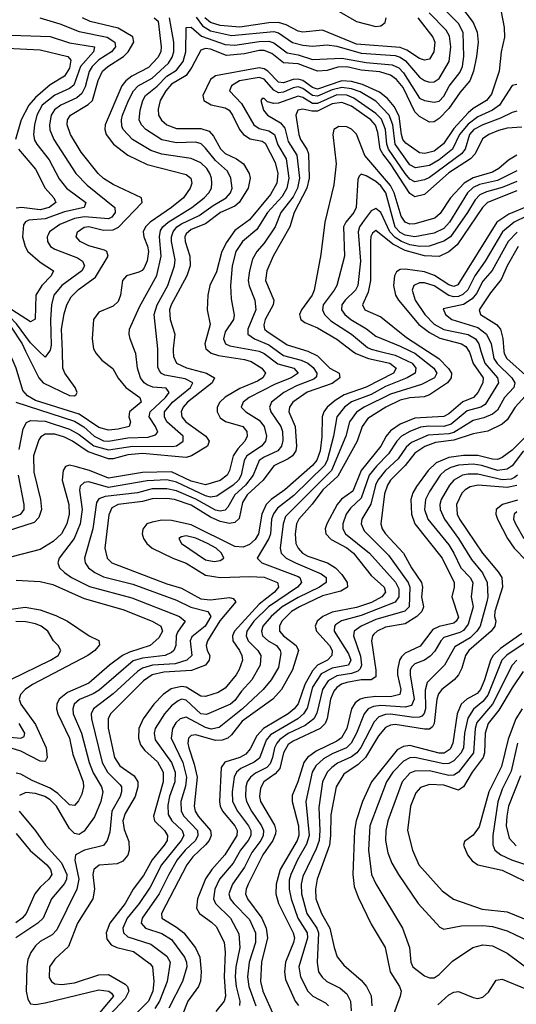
# Model space of a CAD drawing. Header units: inches. Extents: x 990535 to 1117859, y 769386 to 892122.
# Tile 439 of 656: x 1110305 to 1112348, y 797317 to 801362. Entities that reach past the tile are written whole.
import ezdxf

# ---------------------------------------------------------------- set-up
doc = ezdxf.new("R2010")
doc.units = ezdxf.units.IN
doc.header["$MEASUREMENT"] = 0
doc.layers.add('B1719', color=7, linetype='Continuous')
doc.layers.add('B1810', color=7, linetype='Continuous')

msp = doc.modelspace()

# ---------------------------------------------------------------- linework, layer by layer
at = {"layer": 'B1719', "color": 5}
for points, elevation in [([(1111083.2, 800000), (1111092.3, 799992.3), (1111122.2, 799982.2), (1111230, 799966.1), (1111257.8, 799957.8), (1111300.9, 799930), (1111316.1, 799910), (1111304.6, 799890), (1111283.4, 799876.6), (1111210, 799846.7), (1111149.6, 799810.4), (1111128.3, 799790), (1111117.9, 799770), (1111117.1, 799750), (1111130, 799726), (1111151, 799711), (1111223, 799690), (1111239.6, 799670), (1111241.1, 799650), (1111230.6, 799630), (1111201.8, 799598.2), (1111183.7, 799570), (1111167.7, 799510), (1111158, 799490), (1111130, 799468.2), (1111070, 799451.2), (1111010, 799465.5), (1110930, 799504), (1110810, 799502), (1110670, 799477.9), (1110591.6, 799510), (1110533.3, 799526.7), (1110510, 799531.4), (1110493.8, 799526.2), (1110483.3, 799510), (1110480.5, 799470), (1110506.8, 799370), (1110508.2, 799330), (1110498.4, 799290), (1110476.5, 799250), (1110442.6, 799217.4), (1110390, 799185.6), (1110235.2, 799144.8)], 2920), ([(1110936.2, 800000), (1110937.3, 799977.3), (1110950, 799950.1), (1110991.2, 799931.2), (1111073.4, 799910), (1111106.8, 799890), (1111096.1, 799870), (1110995.3, 799790), (1110977.3, 799770), (1110969, 799750), (1110972.1, 799730), (1110987.8, 799710), (1111070.1, 799650), (1111084.1, 799630), (1111077.9, 799610), (1111012.2, 799570), (1110990, 799563.4), (1110810, 799579.1), (1110750, 799574.3), (1110690, 799557.8), (1110670, 799557.8), (1110586.6, 799586.6), (1110522.4, 799630), (1110490, 799645.9), (1110450, 799658.5), (1110410, 799659.4), (1110391.8, 799648.2), (1110383.8, 799636.2), (1110361.8, 799570), (1110363.1, 799503.1), (1110390.7, 799390), (1110394.3, 799350), (1110384, 799316), (1110364.4, 799295.6), (1110250, 799258.4)], 2880), ([(1110614.5, 800000), (1110619.6, 799990), (1110642.8, 799962.8), (1110688.2, 799928.2), (1110710, 799889.5), (1110741.1, 799850), (1110799, 799810), (1110804.1, 799790), (1110757.2, 799750), (1110753.5, 799730), (1110760.8, 799710), (1110755.6, 799690), (1110710, 799678.8), (1110670, 799675.4), (1110630, 799685.8), (1110550, 799740.7), (1110370, 799796.6), (1110336.7, 799816.7), (1110318.2, 799838.2), (1110290.3, 799929.7), (1110260.2, 800000)], 2820), ([(1110289.1, 799790.9), (1110530, 799711.7), (1110568.9, 799688.9), (1110612.1, 799650), (1110650, 799631.9), (1110670.2, 799630.2), (1110750, 799643.6), (1110833.1, 799646.9), (1110863.9, 799656.1), (1110873.5, 799666.5), (1110864.2, 799690), (1110837.6, 799730), (1110841.1, 799750), (1110904.6, 799810), (1110919.9, 799830), (1110907.8, 799847.8), (1110852.6, 799852.6), (1110830, 799861.4), (1110817.3, 799870), (1110802.7, 799890), (1110789.6, 799930), (1110782.7, 799990), (1110778.9, 800000)], 2840), ([(1110303.6, 799596.4), (1110319.4, 799680.6), (1110333.5, 799706.5), (1110350, 799715.7), (1110410, 799712.4), (1110510, 799679.2), (1110550, 799657.6), (1110610, 799610.3), (1110670, 799594.1), (1110770, 799610), (1110932, 799608), (1110950, 799610.3), (1110978.1, 799630), (1110977.2, 799650), (1110910.4, 799710), (1110900.4, 799730), (1110901.4, 799750), (1110934.3, 799790), (1111008.3, 799850), (1111016.6, 799870), (1110986.2, 799886.2), (1110901.6, 799901.6), (1110888.2, 799908.2), (1110879.5, 799919.5), (1110873.7, 799933.7), (1110873.3, 800000)], 2860), ([(1111290.6, 800000), (1111310, 799990.3), (1111367.3, 799947.3), (1111433.2, 799930), (1111450.6, 799910), (1111421.3, 799890), (1111355.4, 799864.6), (1111248.9, 799810), (1111224.3, 799790), (1111216.1, 799770), (1111235.7, 799750), (1111290, 799716.2), (1111311.1, 799690), (1111320.6, 799650), (1111316.4, 799630), (1111299.2, 799610), (1111239.7, 799570), (1111228.9, 799550), (1111216.2, 799490), (1111204.6, 799470), (1111183.3, 799450), (1111116.5, 799403.5), (1111090, 799399.8), (1111070, 799404.9), (1110950, 799462.1), (1110910, 799471.5), (1110830, 799467.1), (1110670, 799440), (1110590, 799462.6), (1110570, 799460.1), (1110554.4, 799445.6), (1110550.9, 799429.1), (1110561.5, 799350), (1110554.5, 799290), (1110529.7, 799230), (1110467.9, 799150), (1110462.2, 799130), (1110468.8, 799110), (1110488.9, 799090), (1110518.6, 799070), (1110592.6, 799032.6), (1110766.3, 798986.3), (1110962.4, 798910), (1110986, 798890), (1110954.6, 798845.4), (1110949.2, 798830), (1110948, 798790), (1110939.4, 798770), (1110930, 798761.9), (1110903.2, 798750), (1110810, 798738.9), (1110772.1, 798727.9), (1110632.4, 798607.6), (1110607.9, 798592.1), (1110551.8, 798568.2), (1110529.3, 798550), (1110523.2, 798530), (1110525.3, 798510), (1110559.9, 798430), (1110590.3, 798310), (1110607.9, 798267.9), (1110641.8, 798210), (1110646.6, 798190), (1110638.3, 798150), (1110613.4, 798086.6), (1110570, 798027.8), (1110550, 798014.5), (1110530, 798018.4), (1110510, 798038.8), (1110456.3, 798130), (1110430, 798156.1), (1110407.9, 798170), (1110370, 798182.8), (1110330, 798187.1), (1110305, 798175)], 2940), ([(1110329.6, 800000), (1110384.2, 799890), (1110401.8, 799870), (1110510, 799817.4), (1110530, 799816.3), (1110537.5, 799822.5), (1110540.9, 799830), (1110533.8, 799850), (1110490.5, 799910), (1110483.1, 799930), (1110480.6, 800000)], 2780), ([(1111365.6, 800000), (1111390, 799982), (1111462.3, 799962.3), (1111490.3, 799950.3), (1111512.6, 799932.6), (1111527.8, 799910), (1111525.2, 799894.8), (1111514.6, 799885.4), (1111443.2, 799856.8), (1111391.1, 799830), (1111341.4, 799790), (1111332.4, 799770), (1111337.5, 799750), (1111378.8, 799690), (1111386.6, 799670), (1111387.4, 799632.6), (1111381.6, 799610), (1111366.4, 799590), (1111310, 799563.8), (1111290.5, 799550), (1111264.7, 799490), (1111233.9, 799450), (1111190.6, 799410), (1111161.6, 799358.4), (1111150, 799346.1), (1111130, 799342.6), (1111110, 799347.3), (1111030, 799391.7), (1110950, 799426.2), (1110910, 799434.5), (1110850, 799433.6), (1110790, 799417.9), (1110657.3, 799402.7), (1110630, 799393.4), (1110621.4, 799378.6), (1110606.1, 799270), (1110571.6, 799150), (1110573.9, 799130), (1110587.7, 799110), (1110613.6, 799090), (1110650, 799073.1), (1110770, 799043), (1110950, 798976.8), (1111008.6, 798948.6), (1111079.4, 798930), (1111090.6, 798910), (1111067.7, 798870), (1111013.1, 798826.9), (1111006.1, 798810), (1111012.5, 798750), (1110992.8, 798730), (1110944.6, 798715.4), (1110850.7, 798709.3), (1110810, 798697.7), (1110790, 798684.3), (1110690, 798591.8), (1110608.2, 798530), (1110599.3, 798510), (1110600.7, 798490), (1110644.4, 798310), (1110666.7, 798270), (1110718.5, 798218.5), (1110723.4, 798210), (1110724.5, 798190), (1110718.5, 798170), (1110684, 798110), (1110676.1, 798023.9), (1110665.4, 797990), (1110650, 797968.8), (1110571.2, 797950), (1110534.2, 797930), (1110531.8, 797908.2), (1110547.8, 797830), (1110540.4, 797790), (1110457.5, 797622.5), (1110438.6, 797601.4), (1110390, 797574.4), (1110370, 797556.3), (1110350.4, 797529.6), (1110338.9, 797501.1), (1110334.2, 797470), (1110332.3, 797370), (1110338, 797338), (1110350, 797318.1), (1110370, 797315.3), (1110410, 797322.5), (1110630, 797375.9), (1110671.4, 797370), (1110682.6, 797362.6), (1110690.5, 797350), (1110589.9, 797230.1)], 2960), ([(1110427.5, 800000), (1110410, 799975.1), (1110384.5, 800000)], 2760), ([(1111490, 799999.9), (1111530, 799980.8), (1111580.8, 799930), (1111618.9, 799910), (1111622.4, 799890), (1111590, 799866.9), (1111487.9, 799832.1), (1111428.5, 799790), (1111414.9, 799770), (1111412.2, 799750), (1111438.5, 799690), (1111443.7, 799610), (1111440.6, 799590), (1111427, 799570), (1111410, 799558.1), (1111350, 799529.2), (1111306.4, 799470), (1111241.2, 799410), (1111221.4, 799378.6), (1111207.2, 799312.8), (1111190, 799296.3), (1111167.7, 799292.3), (1111130, 799299.9), (1111090, 799317.8), (1111010, 799366.5), (1110941.3, 799390), (1110910, 799394.9), (1110850, 799393.5), (1110810, 799381.7), (1110710, 799370), (1110684.4, 799355.6), (1110672.2, 799327.8), (1110655.6, 799190), (1110665.3, 799150), (1110683.7, 799130), (1110910, 799044.3), (1110970, 799026.4), (1111050, 798983), (1111090, 798978.4), (1111167.9, 798987.9), (1111183.3, 798983.3), (1111193.6, 798970), (1111128.2, 798891.8), (1111077.8, 798810), (1111072.2, 798790), (1111076.2, 798770), (1111087.2, 798750), (1111084, 798730), (1111069.1, 798710), (1111012.3, 798687.7), (1110898.6, 798681.4), (1110849.6, 798670), (1110814.9, 798645.1), (1110678.9, 798510), (1110669.7, 798490), (1110669.1, 798450.9), (1110695.7, 798330), (1110716.4, 798296.4), (1110775.8, 798255.8), (1110790.4, 798230), (1110790.6, 798210), (1110779.4, 798170), (1110739.2, 798100.8), (1110729.3, 798070), (1110734.6, 798034.6), (1110754, 797986), (1110755.2, 797950), (1110750, 797929.9), (1110730, 797905), (1110706.2, 797893.8), (1110632.4, 797887.6), (1110610, 797870.7), (1110606.6, 797850), (1110613, 797790), (1110605.3, 797750), (1110543.5, 797650), (1110505.6, 797554.4), (1110450, 797502.4), (1110428, 797470), (1110426.4, 797426.4), (1110435.5, 797410), (1110450, 797401.1), (1110478.1, 797398.1), (1110530, 797404.2), (1110630, 797437.1), (1110670, 797439.2), (1110739.2, 797399.2), (1110748.7, 797390), (1110753.4, 797370), (1110739.3, 797340.7), (1110654.5, 797250)], 2980), ([(1111674.4, 800000), (1111687.5, 799990), (1111739.8, 799970), (1111826.8, 799950), (1111853.6, 799930), (1111842, 799910), (1111730, 799852.2), (1111639.2, 799820.8), (1111602.5, 799797.5), (1111570.4, 799769.6), (1111555.8, 799750), (1111549.4, 799730), (1111548.2, 799648.2), (1111540.6, 799590), (1111527.5, 799552.5), (1111508.8, 799530), (1111395.3, 799430), (1111339.4, 799390), (1111319, 799370), (1111300.5, 799330), (1111287.5, 799250), (1111273.7, 799226.3), (1111250, 799205), (1111224.7, 799195.3), (1111190, 799197.1), (1111010, 799286.4), (1110930, 799304.2), (1110890, 799304.9), (1110850, 799297.9), (1110828.7, 799290), (1110811, 799269), (1110808.3, 799250), (1110813.8, 799230), (1110827.4, 799210), (1110850, 799191.1), (1110934.6, 799150), (1110990, 799128.6), (1111070, 799079.2), (1111130, 799070.3), (1111250, 799074.4), (1111310, 799071.1), (1111365.5, 799050), (1111369.7, 799030), (1111353.3, 799010), (1111290, 798960.7), (1111188.9, 798850), (1111180.8, 798830), (1111181.8, 798810), (1111209.7, 798770), (1111219, 798750), (1111221.2, 798730), (1111208.2, 798691.8), (1111195.5, 798670), (1111150, 798614.9), (1111121.8, 798598.2), (1111070, 798580.8), (1111050, 798581.9), (1110990, 798619), (1110970, 798622.7), (1110927.9, 798612.1), (1110895.1, 798590), (1110857.5, 798550), (1110813.6, 798490), (1110795.3, 798450), (1110793.6, 798410), (1110802.6, 798382.6), (1110819.7, 798359.7), (1110872.2, 798312.2), (1110895.4, 798270), (1110895, 798230), (1110854.8, 798090), (1110859.1, 798070), (1110901.1, 798030), (1110913.4, 798010), (1110911.8, 797990), (1110899.9, 797970), (1110850.6, 797910), (1110814.9, 797845.1), (1110772.1, 797790), (1110738.9, 797730), (1110676.1, 797650), (1110661.2, 797610), (1110664.2, 797584.2), (1110681.2, 797561.2), (1110704.5, 797550), (1110772.8, 797532.8), (1110842.4, 797482.4), (1110850.8, 797470), (1110857.3, 797410), (1110852.7, 797370), (1110835.5, 797330), (1110775.5, 797270)], 3020), ([(1111782, 800000), (1111850, 799982.8), (1111919.5, 799950), (1111934.6, 799930), (1111931, 799910), (1111899.3, 799890), (1111810, 799854.3), (1111750, 799822.1), (1111670, 799792.3), (1111641.2, 799770), (1111609.5, 799730), (1111596.1, 799650), (1111569.1, 799550.9), (1111558.6, 799530), (1111433.3, 799406.7), (1111365.1, 799354.9), (1111348.4, 799331.6), (1111341.1, 799310), (1111336.1, 799250), (1111330.1, 799230), (1111282.3, 799150), (1111300.8, 799130), (1111450, 799074.6), (1111457.2, 799070), (1111463.7, 799050), (1111447.5, 799030), (1111327.9, 798950), (1111268.5, 798890), (1111239.9, 798850), (1111237.1, 798830), (1111245.3, 798810), (1111284, 798770), (1111296.8, 798750), (1111294.5, 798710), (1111259.3, 798650), (1111216.8, 798603.2), (1111190, 798564.9), (1111172.1, 798550), (1111072.8, 798507.2), (1111049.9, 798510), (1110990, 798565.7), (1110970, 798569.9), (1110956.5, 798563.5), (1110930, 798542.7), (1110900.6, 798510), (1110862.9, 798450), (1110858.5, 798430), (1110863, 798403), (1110929.8, 798310), (1110944.5, 798270), (1110943.5, 798230), (1110921.9, 798170), (1110914, 798134), (1110915.7, 798095.7), (1110931.1, 798070), (1110973.9, 798030), (1110979.6, 798010), (1110969.5, 797990), (1110888.5, 797890), (1110841.9, 797798.1), (1110796.1, 797730), (1110747.7, 797670), (1110728.7, 797630), (1110732, 797610), (1110750, 797593.8), (1110844.1, 797564.1), (1110910, 797514.1), (1110923.4, 797490), (1110911.9, 797410), (1110879.9, 797330), (1110860.4, 797299.6)], 3040), ([(1111912, 800000), (1111930, 799991), (1112007.8, 799930), (1112020.2, 799910), (1112011.6, 799890), (1111957.6, 799862.4), (1111830, 799823.6), (1111721.3, 799770), (1111690.4, 799749.6), (1111662.1, 799710), (1111646.4, 799650), (1111588.1, 799510), (1111398.9, 799321.1), (1111388.5, 799290), (1111377, 799190), (1111380.8, 799170), (1111401.5, 799150), (1111439.8, 799130), (1111545.4, 799085.4), (1111565, 799070), (1111566, 799050), (1111538, 799030), (1111450, 798988.1), (1111385.2, 798950), (1111338.9, 798910), (1111305.5, 798870), (1111299.1, 798850), (1111304.2, 798830), (1111326.4, 798810), (1111361.5, 798790), (1111377, 798770), (1111378.8, 798758.8), (1111370, 798699.8), (1111339.3, 798650), (1111306.6, 798610), (1111221.8, 798530), (1111126.2, 798453.8), (1111092.7, 798447.3), (1111070, 798453.4), (1110990, 798495.7), (1110964.8, 798490), (1110947.1, 798472.9), (1110933.6, 798450), (1110928.4, 798410), (1110976.8, 798310), (1110991.1, 798250), (1110986.7, 798213.3), (1110967.5, 798150), (1110968.9, 798110), (1110980.1, 798090), (1111035.8, 798030), (1111038.4, 798010), (1111028.3, 797990), (1110985.1, 797950), (1110953.1, 797910), (1110917.9, 797850), (1110879.2, 797770), (1110808.7, 797670), (1110804.8, 797650), (1110822.3, 797630), (1110890, 797606.9), (1110930, 797582.8), (1110983.6, 797510), (1110991.2, 797490), (1110992.1, 797470), (1110975.3, 797410), (1110919, 797301)], 3060), ([(1111981.8, 800000), (1112029.2, 799969.2), (1112068.9, 799928.9), (1112080.5, 799910), (1112079.7, 799890), (1112064.4, 799870), (1111990, 799820.5), (1111968, 799812), (1111910, 799807.8), (1111870, 799798.9), (1111811.4, 799770), (1111736.6, 799723.4), (1111713.1, 799690), (1111692.8, 799630), (1111614, 799486), (1111552.5, 799430), (1111508.2, 799371.8), (1111452.6, 799310), (1111443.8, 799290), (1111438.1, 799250), (1111441.4, 799210), (1111450.4, 799190), (1111468.1, 799170), (1111490, 799157.4), (1111570.9, 799130.9), (1111604.2, 799110), (1111630, 799083), (1111652.3, 799050), (1111652.7, 799030), (1111625.7, 799014.3), (1111550, 798994), (1111456.6, 798950), (1111422.9, 798930), (1111382.8, 798890), (1111373.2, 798870), (1111374.3, 798850), (1111390.5, 798830), (1111441.9, 798790), (1111452.3, 798770), (1111427.8, 798690), (1111381.4, 798610), (1111346.9, 798570), (1111220.5, 798479.5), (1111176.8, 798423.2), (1111160.6, 798410), (1111137.7, 798402.3), (1111110, 798400.8), (1111030, 798423.8), (1111010, 798421.3), (1110999.8, 798410), (1110996.4, 798390), (1111000.5, 798370), (1111022.9, 798302.9), (1111034.8, 798250), (1111022.2, 798130), (1111027.5, 798110), (1111039.5, 798090), (1111090, 798030), (1111092.1, 798010), (1111084.5, 797990), (1111070, 797971.3), (1111017.1, 797922.9), (1110992.5, 797890), (1110887.8, 797690), (1110890.1, 797670), (1110950, 797633.7), (1110979.7, 797610), (1111028, 797548), (1111045.6, 797510), (1111050.9, 797450), (1111048.3, 797411.7), (1111039.9, 797390), (1110996.4, 797330), (1110973.4, 797270)], 3080), ([(1112152.4, 800000), (1112155.5, 799995.5), (1112169.7, 799949.7), (1112211, 799890), (1112209.4, 799870), (1112189.7, 799830), (1112171.2, 799810), (1112128, 799792), (1112070, 799742.7), (1112050, 799731.8), (1111930, 799724.4), (1111870, 799700), (1111830, 799673.1), (1111811.8, 799650), (1111791, 799609), (1111709.6, 799510), (1111675, 799425), (1111628.5, 799391.5), (1111610.6, 799370), (1111568.1, 799290), (1111562.1, 799270), (1111564.4, 799250), (1111585.5, 799225.5), (1111650, 799191.9), (1111678.6, 799170), (1111750, 799078.6), (1111804.6, 799030), (1111809.7, 799010), (1111794.5, 798990), (1111752.1, 798967.9), (1111690, 798947.1), (1111590, 798927.8), (1111551.5, 798910), (1111528.6, 798890), (1111520.1, 798870), (1111525.7, 798850), (1111578.9, 798790), (1111590.4, 798770), (1111589.4, 798750), (1111570.5, 798730), (1111530, 798709.5), (1111510, 798686.7), (1111477.7, 798630), (1111450, 798550.4), (1111434.6, 798530), (1111410, 798510), (1111307.6, 798450), (1111280.3, 798419.7), (1111253.7, 798366.3), (1111235.6, 798344.4), (1111210, 798330.7), (1111149.1, 798310.9), (1111133.5, 798290), (1111126.9, 798150), (1111129.8, 798130), (1111138.7, 798110), (1111190.1, 798050), (1111199.8, 798030), (1111198.7, 798010), (1111149.2, 797930), (1111095.8, 797870), (1111070, 797832.4), (1111037.1, 797750), (1111031.9, 797711.9), (1111045.3, 797690), (1111094.5, 797654.5), (1111114.6, 797634.6), (1111145.6, 797570), (1111150.6, 797530.6), (1111145.8, 797430), (1111151.4, 797350), (1111146.1, 797330), (1111112.5, 797287.5)], 3120), ([(1112202.3, 800000), (1112217.6, 799950), (1112270.1, 799890), (1112274.1, 799870), (1112219.2, 799780.8), (1112202.1, 799770), (1112145.7, 799754.3), (1112080, 799700), (1112050, 799689.8), (1111988, 799692), (1111953, 799687), (1111910, 799670), (1111875.3, 799650), (1111855.6, 799630), (1111822.5, 799577.5), (1111772.7, 799527.3), (1111743.1, 799490), (1111710, 799395.8), (1111665.1, 799354.9), (1111648.4, 799330), (1111634.4, 799290), (1111634.4, 799270), (1111645.7, 799250), (1111743.4, 799170), (1111850.2, 799050.2), (1111863.8, 799023.8), (1111865, 798990), (1111850, 798968.2), (1111710, 798914.3), (1111628.6, 798891.4), (1111604.6, 798875.4), (1111599.6, 798870), (1111599, 798850), (1111656.8, 798756.8), (1111666.9, 798730), (1111657.2, 798710), (1111590, 798697.5), (1111545.7, 798674.3), (1111510, 798619), (1111487.2, 798532.8), (1111472.8, 798510), (1111448.6, 798490), (1111336.1, 798423.9), (1111318.9, 798401.1), (1111291.8, 798328.2), (1111269, 798311), (1111214.6, 798285.4), (1111196.7, 798270), (1111187.1, 798250), (1111179.7, 798190), (1111181, 798150), (1111201.3, 798110), (1111245.7, 798050), (1111255.8, 798030), (1111256.4, 798010), (1111245.5, 797990), (1111212.7, 797950), (1111183.1, 797896.9), (1111127.3, 797830), (1111108.3, 797790), (1111102.5, 797750), (1111110.1, 797730), (1111172.4, 797670), (1111206.5, 797606.5), (1111210.7, 797550), (1111194.1, 797470), (1111191.1, 797430), (1111195.2, 797390), (1111210.1, 797330), (1111208.5, 797311.5)], 3140), ([(1112249.8, 800000), (1112255.4, 799970), (1112269.1, 799949.1), (1112328.7, 799890), (1112341.7, 799870), (1112336.9, 799850), (1112298.8, 799810), (1112270, 799758), (1112250, 799740.4), (1112214.2, 799725.8), (1112170, 799714.8), (1112090, 799666.1), (1112070, 799660.7), (1111985, 799655), (1111915.9, 799624.1), (1111894.4, 799605.6), (1111861.8, 799558.2), (1111810.3, 799510), (1111778.6, 799470), (1111768.5, 799450), (1111748.9, 799371.1), (1111712.6, 799310), (1111709.7, 799290), (1111721.9, 799261.9), (1111821.6, 799161.6), (1111902.5, 799050), (1111909.4, 799030), (1111907.2, 798950), (1111888.7, 798931.3), (1111770, 798897), (1111709, 798870), (1111680.8, 798850), (1111677.9, 798830), (1111706.7, 798746.7), (1111711.4, 798710), (1111705.6, 798694.4), (1111695.2, 798684.8), (1111670, 798675.1), (1111610, 798665.8), (1111574.1, 798645.9), (1111550.4, 798609.6), (1111527.6, 798512.4), (1111515.1, 798490), (1111478.6, 798461.4), (1111410, 798428.7), (1111375.2, 798404.8), (1111362.1, 798390), (1111352.7, 798370), (1111345.4, 798330), (1111335.6, 798304.4), (1111321.2, 798290), (1111274.3, 798265.7), (1111253.8, 798250), (1111241.3, 798230), (1111235.6, 798210), (1111233.7, 798170), (1111238.1, 798150), (1111258.6, 798110), (1111300.1, 798050), (1111307.5, 798030), (1111306.1, 798010), (1111296.6, 797990), (1111260.3, 797940.3), (1111230, 797880.4), (1111179.9, 797810), (1111165.8, 797770), (1111170.7, 797750), (1111186.1, 797730), (1111250, 797664.5), (1111275.1, 797610), (1111275.5, 797570), (1111249.5, 797490), (1111242.6, 797430), (1111247.7, 797390), (1111275.9, 797310)], 3160), ([(1112296.6, 800000), (1112297.4, 799990), (1112308.6, 799970), (1112398.1, 799890)], 3180), ([(1112384.4, 799815.6), (1112343, 799770), (1112310, 799718.3), (1112290, 799699.6), (1112230, 799671.6), (1112170, 799660.6), (1112090, 799634.3), (1112015, 799625), (1111971.9, 799608.1), (1111930, 799581.1), (1111889.9, 799530.1), (1111829.8, 799470), (1111817.5, 799450), (1111806, 799414), (1111790.1, 799290), (1111796.1, 799270), (1111809, 799250), (1111884, 799170), (1111916.2, 799110), (1111958.1, 799050), (1111961.3, 799030), (1111957.3, 798990), (1111965.6, 798950), (1111959, 798930), (1111938.4, 798910), (1111890, 798880.1), (1111810, 798865.9), (1111775.2, 798850), (1111762.3, 798837.7), (1111755.7, 798830), (1111751.8, 798810), (1111770.3, 798689.7), (1111770, 798662), (1111750.8, 798649.2), (1111708.9, 798648.9), (1111650, 798638.3), (1111628.7, 798631.3), (1111610, 798618.4), (1111597.5, 798602.5), (1111583.4, 798570), (1111569.8, 798490.2), (1111561.5, 798470), (1111540.3, 798450), (1111430, 798398.1), (1111410, 798383.5), (1111390.3, 798350), (1111374.9, 798285.1), (1111356.1, 798263.9), (1111308.6, 798230), (1111295, 798205), (1111291, 798170), (1111295.7, 798150), (1111353.1, 798053.1), (1111359.2, 798030), (1111357.5, 798017.5), (1111346.6, 797990), (1111305.7, 797930), (1111245.2, 797810), (1111236.6, 797790), (1111234.5, 797770), (1111242.4, 797750), (1111300.8, 797670), (1111319.1, 797630), (1111324.1, 797590), (1111299.1, 797490), (1111295.1, 797410), (1111304.6, 797370), (1111350.6, 797269.4)], 3180), ([(1112387.7, 799650), (1112330, 799593.4), (1112290, 799562.6), (1112270, 799555.3), (1112250, 799555.6), (1112190, 799571.1), (1112130, 799571.8), (1112070, 799563.4), (1112018.4, 799541.6), (1111984.6, 799510), (1111936.6, 799443.4), (1111922.2, 799417.8), (1111914.2, 799390), (1111916.1, 799330), (1111930.5, 799290.5), (1112043.2, 799150), (1112091.9, 799050), (1112092.4, 799030), (1112081.8, 798990), (1112110, 798907.7), (1112100.1, 798890), (1112090, 798882.6), (1112030, 798868.3), (1112004.1, 798855.9), (1111952, 798788), (1111890, 798759.1), (1111875.5, 798744.5), (1111867.6, 798730), (1111858.7, 798690), (1111858.9, 798670), (1111872.2, 798610), (1111868.9, 798590), (1111830, 798579.2), (1111770, 798580.5), (1111724.8, 798575.2), (1111706.1, 798570), (1111685, 798555), (1111670, 798530), (1111650.5, 798450), (1111628.9, 798411.1), (1111610, 798397.2), (1111524.1, 798355.9), (1111489.5, 798330.5), (1111473.7, 798310), (1111449.5, 798230.5), (1111425.3, 798174.7), (1111425.7, 798150), (1111451.5, 798050), (1111453.3, 798010), (1111447, 797990), (1111377, 797870), (1111359.5, 797810), (1111358.3, 797770), (1111369.7, 797730), (1111430.1, 797610), (1111434.8, 797590), (1111431.6, 797570), (1111398.4, 797490), (1111394.3, 797450), (1111399, 797419), (1111438.8, 797330), (1111451.9, 797311.9)], 3220), ([(1112376.7, 799590), (1112330, 799529.2), (1112310, 799514.9), (1112270, 799509.6), (1112205.4, 799530), (1112170, 799535.6), (1112110, 799531.2), (1112078, 799522), (1112054.9, 799510), (1112034.4, 799490), (1111990, 799423.1), (1111974, 799390), (1111970.4, 799350), (1111984.1, 799310), (1112070, 799203.9), (1112091.2, 799170), (1112118.9, 799110), (1112157.6, 799070), (1112168.2, 799050), (1112162.4, 798990), (1112169.7, 798950), (1112150, 798877.7), (1112130, 798852.6), (1112115.6, 798844.4), (1112050, 798823.7), (1112036.7, 798810), (1112012.8, 798767.2), (1111993.3, 798746.7), (1111969.6, 798730.4), (1111930, 798714.9), (1111917.4, 798702.6), (1111910.5, 798690), (1111910.4, 798670), (1111927.7, 798570), (1111915.9, 798544.1), (1111890, 798537.1), (1111790, 798544.6), (1111760, 798540), (1111737.8, 798530), (1111722.4, 798510), (1111690.3, 798430), (1111668.7, 798390), (1111648.8, 798370), (1111590, 798346), (1111555.2, 798324.8), (1111523.3, 798296.7), (1111508, 798270), (1111482.2, 798150), (1111496.1, 798010), (1111485, 797975), (1111447.6, 797910), (1111419.8, 797850), (1111413.9, 797826.1), (1111413.1, 797790), (1111421.4, 797750), (1111449.4, 797670), (1111487.4, 797610), (1111488.5, 797590), (1111452.8, 797470), (1111459.5, 797430), (1111490.6, 797370), (1111510.4, 797350.4), (1111562.8, 797322.8), (1111574.7, 797310)], 3240), ([(1112352.2, 799490), (1112339.5, 799480.5), (1112326.3, 799473.7), (1112290, 799471), (1112190, 799493.9), (1112150, 799494.6), (1112126.3, 799490), (1112090, 799470.3), (1112072.7, 799450), (1112038.5, 799390), (1112033.2, 799370), (1112033.9, 799350), (1112052.6, 799310), (1112110.4, 799230.4), (1112163.3, 799143.3), (1112208.5, 799088.5), (1112227.5, 799050), (1112230.1, 798990.1), (1112226.9, 798970), (1112198.3, 798870), (1112185.6, 798850), (1112158.2, 798821.8), (1112094.5, 798785.5), (1112052.7, 798710), (1111980.7, 798639.3), (1111972.7, 798607.3), (1111973.5, 798530), (1111968.8, 798511.2), (1111959.1, 798500.9), (1111950, 798495.8), (1111925.5, 798494.5), (1111830, 798508.1), (1111810, 798507), (1111782.8, 798497.2), (1111763.2, 798476.8), (1111707.8, 798372.2), (1111691.4, 798350), (1111670, 798333), (1111612.9, 798307.1), (1111588.5, 798290), (1111569.7, 798270), (1111551.2, 798230), (1111535, 798125), (1111539.5, 798030), (1111536.3, 797990), (1111524.7, 797955.3), (1111470, 797842), (1111462.6, 797810), (1111463.5, 797770), (1111486.5, 797690), (1111526.6, 797630), (1111534.1, 797610), (1111528.1, 797488.1), (1111534.7, 797450), (1111548.6, 797428.6), (1111568.8, 797410), (1111622.6, 797382.6), (1111650, 797359.1), (1111665.1, 797330), (1111668.7, 797290)], 3260), ([(1110221.1, 799298.9), (1110310.1, 799330), (1110323.6, 799350), (1110323.5, 799370), (1110300.9, 799490)], 2860), ([(1112350, 799448.3), (1112310, 799439.6), (1112190.8, 799449.2), (1112157.8, 799442.2), (1112137.1, 799430), (1112124.1, 799415.9), (1112102.1, 799370), (1112104.7, 799330), (1112114.3, 799310), (1112207.9, 799170), (1112273.4, 799093.4), (1112288, 799070), (1112290.6, 799030), (1112258.7, 798930), (1112257.6, 798910), (1112263.1, 798890), (1112258.9, 798870), (1112243.8, 798850), (1112152.6, 798770), (1112138.7, 798750), (1112123.1, 798696.9), (1112109.7, 798670), (1112092.3, 798650), (1112041.7, 798610), (1112027.6, 798592.4), (1112020.8, 798570), (1112010.3, 798470), (1112003, 798457), (1111990, 798447.3), (1111970, 798446.9), (1111850, 798465.6), (1111830, 798462.9), (1111810, 798453.6), (1111780.6, 798419.4), (1111727, 798330), (1111697.9, 798302.1), (1111638.2, 798261.8), (1111606.9, 798210), (1111585.2, 798094.8), (1111584, 798010), (1111579, 797970), (1111528.7, 797830), (1111521.1, 797790), (1111523.2, 797750), (1111546.7, 797690), (1111580.9, 797630), (1111598.2, 797550), (1111611.4, 797511.4), (1111637.8, 797477.8), (1111710, 797415.2), (1111732, 797390), (1111750.8, 797350.8), (1111753.6, 797310)], 3280), ([(1112352.5, 799387.5), (1112291.3, 799370), (1112265.2, 799350), (1112263.2, 799330), (1112270.1, 799310), (1112311.9, 799230), (1112339.3, 799190), (1112390, 799138.2)], 3320), ([(1112350, 799339.3), (1112339.4, 799330), (1112337.7, 799322.3), (1112335.4, 799310), (1112343.7, 799290), (1112379.1, 799230)], 3340), ([(1110290, 799059.2), (1110390, 799053.9), (1110441.8, 799041.8), (1110570, 798983.9), (1110730, 798938.8), (1110850.1, 798890), (1110885.2, 798870), (1110892.2, 798850), (1110877.9, 798822.1), (1110841.5, 798790), (1110756.4, 798763.6), (1110727.7, 798750), (1110674.3, 798710), (1110590, 798636.5), (1110502.2, 798597.8), (1110467.1, 798570), (1110457.9, 798550), (1110456.8, 798530), (1110461.9, 798510), (1110510.1, 798410), (1110523.2, 798343.2), (1110566.1, 798230), (1110567.3, 798210), (1110560.6, 798179.4), (1110547.7, 798152.3), (1110530, 798133.1), (1110510, 798136.6), (1110462.2, 798182.2), (1110430, 798205.1), (1110356.1, 798236.1), (1110310, 798261.5), (1110290, 798265.9)], 2920), ([(1110210, 798931.4), (1110327.7, 798947.7), (1110390, 798937.7), (1110453.9, 798913.9), (1110501.2, 798890), (1110590.5, 798830.5), (1110631.1, 798811.1), (1110633.4, 798793.4), (1110614.2, 798770), (1110585.2, 798750), (1110358.1, 798630), (1110327.4, 798610), (1110308.1, 798590), (1110302.8, 798570), (1110309.7, 798550), (1110370, 798465.7), (1110414.6, 798370), (1110418.8, 798330), (1110410, 798314.4), (1110390, 798316.1), (1110310, 798356.6), (1110270, 798369.3)], 2880), ([(1110269, 798651), (1110432, 798730), (1110463, 798750), (1110474.4, 798770), (1110463.2, 798790), (1110443.8, 798810), (1110421.2, 798850), (1110393.4, 798870), (1110370, 798879.2), (1110330, 798887.4), (1110288.9, 798888.9)], 2860), ([(1112370, 798840), (1112282.3, 798777.7), (1112253.1, 798750), (1112241.4, 798730), (1112217.1, 798650), (1112199.7, 798610), (1112186, 798594), (1112144, 798570), (1112120.9, 798550), (1112104.3, 798510), (1112086.6, 798390), (1112075, 798365), (1112051.1, 798348.9), (1112030, 798348.8), (1111910, 798379.2), (1111883.9, 798376.1), (1111857.6, 798362.4), (1111752.2, 798230), (1111715.2, 798150), (1111689.2, 798070), (1111681.7, 798030), (1111675, 797850), (1111681, 797801), (1111697, 797757), (1111750, 797645.5), (1111807.7, 797550), (1111829.4, 797450), (1111867.2, 797390), (1111873.8, 797370), (1111870.6, 797350), (1111816.4, 797203.6)], 3320), ([(1112396.5, 798810), (1112309, 798751), (1112288.6, 798730), (1112230, 798587.1), (1112210, 798560.5), (1112171.1, 798528.9), (1112147.6, 798492.4), (1112134.3, 798430), (1112130.5, 798370), (1112120.9, 798350), (1112090, 798317.3), (1112070, 798305.7), (1112050, 798304.6), (1111930, 798330.7), (1111910, 798329.6), (1111883.9, 798316.1), (1111839.6, 798270), (1111813.7, 798230), (1111745.5, 798050), (1111739.9, 797950), (1111752, 797850), (1111770, 797812), (1111879.5, 797630), (1111908.9, 797550), (1111914, 797490), (1111922.7, 797470), (1111970, 797433.5), (1111990, 797425), (1112010, 797425.5), (1112030, 797438.3), (1112085.8, 797494.2), (1112168.5, 797550), (1112210, 797560.4), (1112250, 797556.1), (1112310, 797526.5), (1112411.9, 797451.9)], 3340), ([(1112350.4, 798730), (1112330, 798709.9), (1112249.8, 798550.2), (1112185.6, 798474.4), (1112178.7, 798450), (1112171.7, 798350), (1112109.7, 798270.3), (1112090, 798257.5), (1112070, 798257), (1111990, 798275.1), (1111930, 798275), (1111910, 798265.9), (1111878.8, 798230), (1111818.6, 798070), (1111810.5, 798030), (1111810.1, 797990), (1111819.3, 797939.3), (1111836, 797896), (1111862.5, 797850), (1111943.9, 797730), (1112033.2, 797633.2), (1112050, 797625.8), (1112121.1, 797638.9), (1112210, 797640.9), (1112250, 797636.8), (1112310, 797617.8), (1112430, 797560.4)], 3360), ([(1112376.3, 798683.7), (1112330, 798617.3), (1112275.1, 798524.9), (1112231.6, 798470), (1112219.4, 798430), (1112216.6, 798350), (1112210.7, 798330), (1112165.9, 798270), (1112130, 798209.4), (1112110, 798195.8), (1112050, 798216.6), (1111990, 798219.9), (1111953, 798207), (1111934.1, 798185.9), (1111912.6, 798130), (1111900.3, 798030), (1111920.1, 797950), (1111946.5, 797890), (1112042.8, 797782.8), (1112088.9, 797748.9), (1112206.9, 797706.9), (1112310, 797697.1), (1112430, 797647.7)], 3380), ([(1112371.7, 798530), (1112345.6, 798490), (1112314.2, 798405.8), (1112286.2, 798293.8), (1112234.7, 798190), (1112194.4, 798045.6), (1112170, 798011.2), (1112134, 797986), (1112131.1, 797970), (1112147, 797930), (1112166, 797906), (1112190, 797890.1), (1112290, 797867.2), (1112430, 797799.7)], 3420), ([(1110250, 798415.3), (1110309.4, 798410.6), (1110323.7, 798416.3), (1110326.4, 798430), (1110303.3, 798470)], 2860), ([(1112352.8, 798390), (1112325.9, 798274.1), (1112290, 798200.8), (1112272.2, 798147.8), (1112250.7, 798010.7), (1112251.1, 797971.1), (1112258.8, 797950), (1112284.6, 797930), (1112327.6, 797910), (1112410, 797882.2)], 3440), ([(1112365, 798255), (1112316.1, 798130), (1112308.2, 798090), (1112306.5, 798050), (1112318.9, 797998.9), (1112347.7, 797967.7)], 3460), ([(1110303, 798110), (1110369.6, 798029.6), (1110411.4, 797970), (1110477.3, 797897.3), (1110498.6, 797850), (1110498, 797830), (1110490, 797813.1), (1110436.5, 797750), (1110401.1, 797670), (1110379.2, 797650), (1110289.1, 797590)], 2940), ([(1110290, 798018.1), (1110348.4, 797948.4), (1110416.9, 797890), (1110432.3, 797870), (1110436.7, 797850), (1110425.5, 797830), (1110390, 797798.2), (1110367.4, 797770), (1110331.4, 797690), (1110315, 797670), (1110288.8, 797651.2)], 2920), ([(1112025, 797315), (1112070, 797355), (1112090, 797366.9), (1112110, 797369), (1112170, 797343.8), (1112190, 797340.7), (1112210, 797345.9), (1112233.4, 797366.6), (1112264.4, 797415.6), (1112290, 797419.8), (1112390, 797378.5), (1112470, 797362.2), (1112510, 797347.3), (1112550, 797311)], 3320)]:
    msp.add_lwpolyline(points, dxfattribs=dict(at, elevation=elevation))
at = {"layer": 'B1719', "color": 5, "elevation": 3040}
msp.add_lwpolyline([(1110990, 799241.1), (1110970, 799237.5), (1110960.2, 799230), (1110970, 799209.1), (1111070, 799142.7), (1111104.8, 799135.2), (1111130, 799139.4), (1111144.8, 799150), (1111134.8, 799170), (1111112.6, 799190), (1111077.3, 799210), (1111030, 799231.3)], close=True, dxfattribs=at)
at = {"layer": 'B1810', "color": 5}
for points, elevation in [([(1110873.3, 800000), (1110873.2, 800010), (1110858, 800150), (1110870.7, 800190), (1110914.8, 800270), (1110941.9, 800350), (1110944.4, 800375.6), (1110929.8, 800450), (1110929.8, 800470), (1110936.2, 800490), (1110952.1, 800510), (1110970, 800523.4), (1111043.1, 800556.9), (1111101.2, 800598.8), (1111154.3, 800630), (1111172.3, 800650), (1111178.8, 800670), (1111173.7, 800710), (1111160, 800740), (1111110, 800783.3), (1111070, 800834.5), (1111051.4, 800851.4), (1111030, 800858.9), (1110950, 800855.1), (1110890, 800867.9), (1110824.1, 800910), (1110806, 800930), (1110797, 800950), (1110800.8, 800990), (1110811.7, 801030), (1110822.5, 801050), (1110870, 801088.6), (1110910, 801129.7), (1110950, 801154.2), (1110976.9, 801190), (1110988.3, 801230), (1110990.2, 801329.8), (1111010, 801330.9), (1111053.5, 801293.5), (1111150, 801259.9), (1111190, 801257.5), (1111290, 801271.8), (1111330, 801273), (1111350, 801267.3), (1111405.8, 801225.8), (1111450, 801217.9), (1111510, 801198.2), (1111630, 801203.8), (1111730, 801185.2), (1111836.5, 801176.5), (1111863.9, 801163.9), (1111883.9, 801143.9), (1111950, 801039.3), (1111970, 801030.3), (1112010, 801022.8), (1112030, 801027.4), (1112050, 801047.1), (1112070.8, 801089.2), (1112115.3, 801144.7), (1112126.5, 801170), (1112131.8, 801210), (1112128.8, 801308.8), (1112110, 801346.6), (1112057.8, 801397.8)], 2860), ([(1112118.4, 801418.4), (1112170, 801350.1), (1112186.5, 801310), (1112190.9, 801270), (1112184.3, 801210), (1112172.1, 801150), (1112155.9, 801110), (1112116.1, 801063.9), (1112070, 800997.1), (1112030, 800956), (1112010, 800942.3), (1111990, 800940.8), (1111950, 800963.9), (1111930, 800982.9), (1111882.9, 801082.9), (1111855.3, 801115.3), (1111830, 801134), (1111786.9, 801146.9), (1111710, 801154.8), (1111650, 801167.8), (1111613.5, 801166.5), (1111570, 801152.5), (1111530, 801150.4), (1111450, 801180.3), (1111390, 801184.8), (1111342.5, 801222.5), (1111310, 801234.9), (1111290, 801235.1), (1111230, 801221), (1111155.2, 801215.2), (1111090, 801240.7), (1111070, 801243), (1111050, 801236.3), (1111013.7, 801166.3), (1110990, 801132.3), (1110930, 801096.7), (1110905.6, 801070), (1110883.2, 801030), (1110874.7, 800994.7), (1110876.6, 800970), (1110888.5, 800948.5), (1110911, 800930), (1110950, 800914.8), (1111050, 800914.5), (1111084.1, 800904.1), (1111102.8, 800882.8), (1111131.6, 800831.6), (1111150, 800812.1), (1111197.5, 800790), (1111226.3, 800770), (1111248.8, 800730), (1111253.1, 800710), (1111245.2, 800670), (1111208.4, 800610), (1111190, 800595.7), (1111130.9, 800569.1), (1111070, 800522.7), (1111010, 800499.1), (1110990, 800481.6), (1110984.7, 800470), (1110985.4, 800450), (1111004.9, 800390), (1111006, 800350), (1110992, 800310), (1110927.6, 800190), (1110921.2, 800170), (1110924.7, 800130), (1110943, 800070), (1110935.7, 800010), (1110936.2, 800000)], 2880), ([(1112278.3, 801430), (1112298.3, 801330), (1112299.4, 801290), (1112285.4, 801230), (1112277.3, 801150), (1112244.9, 801055.1), (1112224.9, 801030), (1112170, 800997), (1112150, 800978.9), (1112090, 800915), (1112047.9, 800852.1), (1112010, 800821.9), (1111971.4, 800811.4), (1111950, 800814.9), (1111893.8, 800853.8), (1111881.5, 800870), (1111875.2, 800890), (1111865.9, 800965.9), (1111845.3, 801005.3), (1111817.6, 801037.6), (1111784.3, 801064.3), (1111715, 801095), (1111670, 801107.9), (1111630, 801111), (1111530, 801076.8), (1111510, 801083.6), (1111470, 801111.6), (1111450, 801117.5), (1111430, 801115.8), (1111390, 801102.3), (1111370, 801104.9), (1111325.4, 801150), (1111310, 801160.1), (1111290, 801163.4), (1111110, 801130.5), (1111090, 801115.6), (1111057.8, 801050), (1111062.5, 801030), (1111092.4, 801012.4), (1111150, 800999.2), (1111166, 800990), (1111181, 800970), (1111209.1, 800910), (1111226, 800890), (1111252.5, 800872.5), (1111302, 800862), (1111314.4, 800854.4), (1111355.4, 800775.4), (1111366.9, 800730), (1111362.7, 800690), (1111336.7, 800643.3), (1111250, 800539.9), (1111190, 800495.6), (1111154.5, 800445.5), (1111134.7, 800405.3), (1111114.7, 800325.3), (1111087.3, 800270), (1111079.5, 800230), (1111076.7, 800170), (1111088.2, 800110), (1111066.7, 800030), (1111071.4, 800010), (1111083.2, 800000)], 2920), ([(1111610, 801400.9), (1111690, 801353.7), (1111770, 801333.7), (1111790, 801336.9), (1111808.2, 801350), (1111812.4, 801370)], 2780), ([(1110388, 801370), (1110470, 801345.2), (1110550, 801313.4), (1110664.8, 801290), (1110695.8, 801270), (1110698.9, 801250), (1110682.8, 801230), (1110630, 801196.2), (1110602.9, 801170), (1110590.8, 801149.2), (1110574.2, 801085.8), (1110561.2, 801058.8), (1110539.5, 801040.5), (1110473.9, 801010), (1110448.9, 800991.1), (1110435.1, 800970), (1110427.2, 800930), (1110429.3, 800909.3), (1110445.9, 800870), (1110536.1, 800730), (1110582.2, 800682.2), (1110695.8, 800590), (1110698, 800570), (1110683.7, 800550), (1110670, 800544.1), (1110572.3, 800552.3), (1110530, 800545.1), (1110470, 800520.4), (1110428.3, 800490), (1110421.8, 800478.2), (1110418.1, 800470), (1110419.6, 800450), (1110432.1, 800430), (1110450, 800418.6), (1110543.3, 800383.3), (1110563.5, 800370), (1110571.2, 800350), (1110560.9, 800330), (1110478.3, 800270), (1110445.6, 800230), (1110435.8, 800190), (1110431.3, 800128.7), (1110435, 800025), (1110430, 800003.5), (1110427.5, 800000)], 2760), ([(1110480.6, 800000), (1110477.4, 800090), (1110487.4, 800152.6), (1110498.4, 800190), (1110517.3, 800222.7), (1110546.8, 800253.2), (1110616.7, 800303.3), (1110669.6, 800390), (1110663, 800410), (1110654.6, 800414.6), (1110590, 800433), (1110553.7, 800450), (1110537.3, 800470), (1110542.3, 800490), (1110570, 800509.5), (1110590, 800512.7), (1110650, 800497.6), (1110690, 800497.9), (1110711, 800509), (1110808.6, 800610), (1110806.7, 800630), (1110690, 800684.4), (1110650, 800709.6), (1110627.7, 800730), (1110557.5, 800817.5), (1110514.1, 800890), (1110500.5, 800930), (1110502.4, 800950), (1110514.6, 800970), (1110586.5, 801013.5), (1110604.1, 801030), (1110628, 801112), (1110646.4, 801150), (1110667.3, 801170), (1110731.8, 801210), (1110751.3, 801230), (1110774.4, 801270), (1110771.1, 801291.1), (1110710, 801326.5), (1110594.8, 801354.8), (1110563.5, 801370)], 2780), ([(1110857.7, 801370), (1110875.2, 801355.2), (1110886.9, 801250), (1110885.1, 801230), (1110873.5, 801206.5), (1110834.7, 801165.3), (1110765.7, 801130), (1110741.1, 801110), (1110725.6, 801090), (1110657.1, 800930), (1110654.8, 800910), (1110660.3, 800890), (1110691, 800850), (1110750, 800804.5), (1110830, 800767.1), (1110990, 800725.2), (1111009.5, 800710), (1111012.6, 800690), (1111006.3, 800670), (1110979.2, 800630), (1110930.1, 800590), (1110841.7, 800530), (1110822.6, 800510), (1110813.5, 800490), (1110815.7, 800470), (1110831.4, 800431.4), (1110834.6, 800410), (1110828.8, 800371.2), (1110817.3, 800342.7), (1110808.5, 800331.5), (1110795.2, 800324.8), (1110744.2, 800310), (1110727.8, 800290), (1110720.3, 800230), (1110710, 800204.6), (1110690, 800185.3), (1110630, 800160.5), (1110608.7, 800130), (1110602.6, 800050), (1110609.3, 800010), (1110614.5, 800000)], 2820), ([(1110778.9, 800000), (1110759.7, 800050), (1110755.2, 800070), (1110757.2, 800090), (1110797.8, 800182.2), (1110868.8, 800311.2), (1110887.1, 800390), (1110879.9, 800470), (1110884.8, 800495.2), (1110893.6, 800510), (1110916.1, 800530), (1111013.3, 800590), (1111063.8, 800630), (1111083.6, 800650), (1111093.6, 800670), (1111094.9, 800690), (1111094.1, 800710), (1111087.1, 800730), (1111075, 800750), (1111050, 800773.2), (1111010, 800791.2), (1110890, 800809.8), (1110844.9, 800824.9), (1110769.6, 800870), (1110731, 800910), (1110724.8, 800924.8), (1110723.4, 800950), (1110728.5, 800970), (1110752, 801030), (1110773.2, 801070), (1110792.3, 801090), (1110850, 801121), (1110916.9, 801183.1), (1110932.6, 801207.4), (1110938.5, 801230), (1110939.5, 801270), (1110921.1, 801370)], 2840), ([(1111031.4, 801371.4), (1111057.1, 801337.1), (1111090, 801315.3), (1111176.2, 801296.2), (1111350, 801313.4), (1111370, 801307.9), (1111427.5, 801267.5), (1111470, 801257.2), (1111510, 801253.4), (1111570, 801258.6), (1111610, 801252.3), (1111710, 801224.1), (1111850, 801214.3), (1111870, 801207.5), (1111892.1, 801192.1), (1111950, 801125.8), (1111970, 801112.1), (1111990, 801105.7), (1112010, 801106.5), (1112030, 801120.6), (1112071.8, 801190), (1112078.7, 801250), (1112073.5, 801293.5), (1112058.5, 801318.5), (1111989.2, 801390)], 2840), ([(1111942.7, 801370), (1112004.7, 801290), (1112012.1, 801270), (1112008.1, 801230), (1111990, 801199.1), (1111970, 801195.2), (1111950, 801202.7), (1111897.1, 801237.1), (1111870, 801247.8), (1111690, 801261.6), (1111550, 801318.8), (1111470, 801310.8), (1111450, 801314.6), (1111400.8, 801340.8), (1111370, 801350.2), (1111330, 801348.9), (1111210, 801331.6), (1111130, 801338.4), (1111090.4, 801350), (1111066.3, 801370)], 2820), ([(1110230, 801300.1), (1110430, 801292.5), (1110510, 801266), (1110612.4, 801250), (1110608.4, 801230), (1110555.1, 801170), (1110527.5, 801092.5), (1110510, 801079.2), (1110450, 801051), (1110397.4, 801010), (1110376.1, 800970), (1110365.6, 800930), (1110362, 800890), (1110366.7, 800866.7), (1110375.2, 800850), (1110426.2, 800786.2), (1110467.2, 800707.2), (1110497.9, 800670), (1110577.2, 800610), (1110570.2, 800590), (1110490, 800572), (1110410, 800543.1), (1110342.4, 800537.6), (1110328.5, 800531.5), (1110321.1, 800518.9), (1110316.5, 800470), (1110327.8, 800430), (1110339.3, 800410), (1110390, 800365), (1110444.1, 800330), (1110434.7, 800310), (1110396.6, 800270), (1110372, 800230), (1110368.4, 800131.6), (1110350, 800120.2), (1110160.5, 800240.5)], 2740), ([(1110170, 801248.5), (1110390, 801238), (1110502.6, 801210), (1110515.8, 801195.8), (1110510, 801163), (1110490, 801130.3), (1110430, 801093.6), (1110370, 801042), (1110343.2, 801010), (1110311.6, 800950), (1110287.5, 800870)], 2720), ([(1112350, 801095.5), (1112330, 801091.4), (1112277.9, 801010), (1112250.2, 800989.8), (1112190, 800962.2), (1112150, 800933.1), (1112114.4, 800890), (1112084.8, 800830), (1112030, 800785.8), (1111990, 800762.7), (1111933.7, 800753.7), (1111910, 800765.7), (1111849.6, 800850), (1111839.3, 800930), (1111824.1, 800970), (1111770, 801026.3), (1111705.4, 801065.4), (1111670, 801077.4), (1111630, 801082.9), (1111590, 801073.1), (1111530, 801047.3), (1111510, 801050.1), (1111470, 801079.2), (1111450, 801085.4), (1111430, 801082.1), (1111390, 801064.1), (1111370, 801061.7), (1111350, 801072.5), (1111310, 801117.6), (1111290, 801124.8), (1111208.6, 801110), (1111176.2, 801090), (1111168.3, 801070), (1111217.6, 801017.6), (1111268.5, 800930), (1111290, 800914), (1111330, 800905.3), (1111353.8, 800890), (1111367.2, 800847.2), (1111401.7, 800790), (1111412.3, 800710), (1111404.5, 800670), (1111384.6, 800635.4), (1111323.7, 800570), (1111280.5, 800499.5), (1111222.1, 800450), (1111194.4, 800410), (1111179.1, 800350), (1111172.7, 800270), (1111175.5, 800215.5), (1111187.8, 800147.8), (1111184.7, 800130), (1111150, 800079), (1111143, 800050), (1111151.6, 800030), (1111170, 800021.1), (1111290, 800000.3), (1111290.6, 800000)], 2940), ([(1112350, 800986.1), (1112330, 800980.5), (1112282.7, 800957.3), (1112210, 800930.4), (1112172.4, 800910), (1112155.4, 800890), (1112136.6, 800830), (1112122.6, 800810), (1111990, 800713.5), (1111970, 800703.2), (1111930, 800695.6), (1111910, 800706.6), (1111890, 800729.7), (1111821.5, 800830), (1111815.3, 800850), (1111810.2, 800910.2), (1111793.7, 800953.7), (1111770, 800976.9), (1111679.4, 801039.4), (1111650, 801051.4), (1111610, 801053.1), (1111530, 801017.5), (1111510, 801017.8), (1111470, 801041.6), (1111450, 801047.6), (1111370, 801018.2), (1111350, 801017.6), (1111323.7, 801023.7), (1111310, 801038), (1111302.2, 801037.8), (1111296.4, 801030), (1111308.1, 800990), (1111324.1, 800970), (1111377.4, 800937.4), (1111395.8, 800915.8), (1111410, 800861.8), (1111444.8, 800804.8), (1111455.4, 800710), (1111447.5, 800670), (1111430, 800633.9), (1111379.5, 800570), (1111356.3, 800510), (1111310, 800444.1), (1111279.8, 800410), (1111262.2, 800377.8), (1111250.1, 800329.9), (1111245.5, 800290), (1111248.6, 800268.6), (1111272.4, 800210), (1111276.5, 800170), (1111242.8, 800090), (1111243.4, 800070), (1111270.4, 800050.4), (1111330, 800026.3), (1111365.6, 800000)], 2960), ([(1112370, 800919.9), (1112310, 800916), (1112274.2, 800905.8), (1112234.8, 800890), (1112208.1, 800871.9), (1112177.8, 800810), (1112159.6, 800790), (1112070, 800733.1), (1111970, 800643.4), (1111930, 800634.1), (1111910, 800647.8), (1111830.1, 800770.1), (1111798, 800810), (1111787.2, 800830), (1111778, 800898), (1111768.3, 800928.3), (1111748.8, 800950), (1111721.9, 800970), (1111670, 801007), (1111630, 801021.8), (1111590, 801015.4), (1111530, 800985.9), (1111506, 800986), (1111470, 800994.7), (1111448.9, 800990), (1111440.8, 800970), (1111452.9, 800890), (1111459.5, 800870), (1111485.9, 800830), (1111493.4, 800810), (1111495.4, 800710), (1111485.5, 800670), (1111433.6, 800570), (1111415.7, 800510), (1111348.3, 800390), (1111322.2, 800330), (1111316.4, 800290), (1111350.5, 800210), (1111347.6, 800190), (1111315.2, 800130), (1111308.6, 800108.6), (1111312.5, 800090), (1111321.5, 800081.5), (1111405.8, 800025.8), (1111490, 799999.9)], 2980), ([(1112350, 800805.1), (1112315, 800785), (1112275.3, 800750), (1112250, 800734.7), (1112170, 800712.2), (1112133.7, 800690), (1112076.4, 800630), (1112034.4, 800565.6), (1112013.2, 800546.8), (1111930, 800523.6), (1111910, 800522.2), (1111890, 800530.3), (1111874.5, 800554.5), (1111844.6, 800650), (1111830, 800681), (1111724.3, 800804.3), (1111690, 800891.8), (1111670, 800911.7), (1111650, 800921), (1111617.1, 800922.9), (1111597.4, 800910), (1111593.3, 800890), (1111606.6, 800770), (1111596.7, 800683.3), (1111560.4, 800530), (1111543.5, 800396.5), (1111516.5, 800250), (1111507.4, 800230), (1111464.4, 800170), (1111456.6, 800150), (1111459.1, 800139.1), (1111461.9, 800130), (1111477.6, 800117.6), (1111530, 800095.5), (1111609.5, 800049.5), (1111674.4, 800000)], 3020), ([(1110300.3, 800830), (1110370, 800748.2), (1110410.5, 800670), (1110445.1, 800630), (1110454, 800610), (1110426.4, 800590), (1110390, 800580.3), (1110312, 800590), (1110290, 800587.7)], 2720), ([(1112350, 800741.2), (1112270, 800700.5), (1112195.7, 800684.3), (1112170, 800672.7), (1112146.6, 800650), (1112073, 800530), (1112050, 800503.6), (1112010, 800484.5), (1111930.7, 800469.3), (1111890, 800476.7), (1111870, 800487.3), (1111849.6, 800509.6), (1111810.9, 800650), (1111790, 800679.8), (1111770, 800697.2), (1111730, 800720.8), (1111710, 800727.7), (1111701.2, 800718.8), (1111695.5, 800704.5), (1111689.3, 800590), (1111679.7, 800570), (1111646.1, 800530), (1111636.6, 800510), (1111640.5, 800390), (1111608.9, 800270), (1111598.9, 800250), (1111553.4, 800190), (1111550.5, 800170), (1111559.4, 800150), (1111584.2, 800124.2), (1111670, 800069.1), (1111735.6, 800015.6), (1111750, 800008.1), (1111782, 800000)], 3040), ([(1112350, 800697.4), (1112290, 800671.6), (1112225.2, 800654.8), (1112197.7, 800642.3), (1112177.9, 800622.1), (1112147.2, 800570), (1112076.3, 800470), (1112050, 800451.7), (1111989.3, 800430.7), (1111950.8, 800429.2), (1111910, 800437.3), (1111876, 800450), (1111850, 800466.7), (1111827, 800490), (1111790, 800569.9), (1111770, 800585.9), (1111750, 800575.8), (1111721.5, 800538.5), (1111702.8, 800510), (1111696.8, 800490), (1111707.1, 800370), (1111695.8, 800270), (1111686.4, 800250), (1111643.4, 800210), (1111629.8, 800190.2), (1111629.3, 800170), (1111642.5, 800150), (1111667.2, 800130), (1111731.8, 800091.8), (1111770, 800061.7), (1111870, 800021), (1111912, 800000)], 3060), ([(1112350, 800658.4), (1112229.1, 800610.9), (1112208.8, 800590), (1112103.9, 800436.1), (1112070, 800407.9), (1112030, 800388.9), (1111970, 800392.1), (1111890, 800412.8), (1111839.3, 800439.3), (1111770, 800496.2), (1111755.7, 800484.3), (1111749.3, 800470.7), (1111747.9, 800452.1), (1111748.6, 800290), (1111738, 800242), (1111715.6, 800190), (1111724.1, 800170), (1111790, 800141.1), (1111895.8, 800055.8), (1111981.8, 800000)], 3080), ([(1112390, 800592.8), (1112317.1, 800562.9), (1112266.9, 800530), (1112107.5, 800272.5), (1112090, 800266.1), (1112070, 800272.1), (1112010.9, 800310.9), (1111970, 800326.1), (1111890, 800336.7), (1111870, 800335), (1111854.3, 800325.7), (1111846.9, 800310), (1111842.8, 800270), (1111851, 800230), (1111863.3, 800210), (1111947.1, 800110), (1111990, 800076.2), (1112033.2, 800053.2), (1112122.5, 800030), (1112139.4, 800019.4), (1112152.4, 800000)], 3120), ([(1112390, 800554.6), (1112338.6, 800530), (1112290.3, 800489.7), (1112219, 800370), (1112177.7, 800310), (1112147.8, 800252.2), (1112127.9, 800232.1), (1112110, 800224.4), (1112090, 800223.4), (1112070, 800229), (1112010, 800268.6), (1111970, 800281), (1111950, 800280.5), (1111925.6, 800270), (1111918.9, 800250), (1111931.9, 800210), (1111971.4, 800150), (1112010, 800110.7), (1112050, 800088.5), (1112150, 800068.4), (1112179.9, 800050), (1112193.1, 800030), (1112202.3, 800000)], 3140), ([(1112351.4, 800488.6), (1112313.8, 800450), (1112248.6, 800331.4), (1112210, 800287.8), (1112183.7, 800236.3), (1112165.6, 800214.4), (1112130, 800191.7), (1112046.8, 800173.2), (1112056.1, 800150), (1112082.5, 800130), (1112190, 800096.5), (1112225.2, 800070), (1112244.3, 800030), (1112249.8, 800000)], 3160), ([(1112355.3, 800430), (1112310.6, 800350), (1112285.4, 800294.6), (1112240.8, 800239.2), (1112195.4, 800170), (1112200.7, 800150), (1112266.8, 800110), (1112282.7, 800090), (1112292.5, 800052.5), (1112296.6, 800000)], 3180), ([(1110384.5, 800000), (1110350, 800033.7), (1110292.5, 800112.5), (1110262.7, 800142.7), (1110150, 800211.2), (1110010, 800272.6), (1110000, 800282.8)], 2760), ([(1110000, 800223.7), (1110010, 800219.9), (1110070, 800209.1), (1110130, 800187), (1110250, 800120.6), (1110270, 800098.2), (1110314.7, 800030), (1110329.6, 800000)], 2780)]:
    msp.add_lwpolyline(points, dxfattribs=dict(at, elevation=elevation))

doc.saveas('drawing.dxf')
